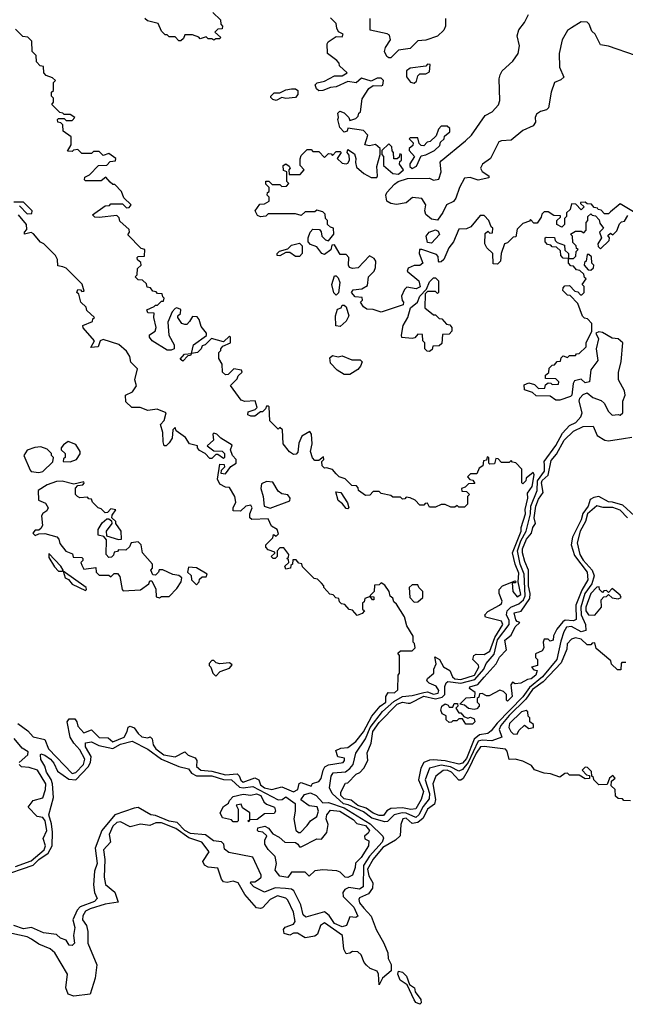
# Model space of a CAD drawing. Extents: x 2737310 to 2869991, y 870230 to 1012730.
# Tile 350 of 479: x 2799176 to 2802292, y 946580 to 951649. Entities that reach past the tile are written whole.
import ezdxf

# ---------------------------------------------------------------- set-up
doc = ezdxf.new("R2010")
doc.units = 0

msp = doc.modelspace()

# ---------------------------------------------------------------- linework, layer by layer
at = {"layer": '0CON02XD'}
for points in [[(2800170, 951685), (2800208.3, 951648.3), (2800210, 951625), (2800220, 951615), (2800218.3, 951601.7), (2800195, 951600), (2800180, 951585), (2800208.3, 951558.3), (2800205, 951550), (2800185, 951550), (2800175, 951542.5), (2800165, 951550), (2800145, 951550), (2800135, 951560), (2800105, 951550), (2800098.3, 951558.3), (2800065, 951570), (2800025, 951570), (2800018.3, 951551.7), (2800005, 951540), (2799995, 951540), (2799975, 951560), (2799945, 951560), (2799935, 951570), (2799925, 951570), (2799905, 951590), (2799888.3, 951628.3), (2799833, 951643), (2799820, 951655)], [(2802345, 951464), (2802205, 951513.3), (2802165, 951520), (2802136.7, 951575), (2802119.3, 951589.3), (2802106.7, 951625), (2802095, 951636.7), (2802065, 951638), (2802015, 951606.2), (2801995, 951593.3), (2801967.1, 951545), (2801951.4, 951475), (2801954.2, 951405), (2801976.4, 951353.6), (2801960.7, 951339.3), (2801927.5, 951325), (2801910.8, 951275), (2801896.7, 951195), (2801886.1, 951183.9), (2801855, 951176.2), (2801835, 951162.5), (2801827.5, 951145), (2801829.3, 951120.7), (2801818.3, 951101.7), (2801765, 951078.8), (2801705, 951028.6), (2801654.3, 951025.7), (2801640.6, 951019.4), (2801598.8, 950935), (2801557.5, 950905), (2801546.7, 950885), (2801555, 950867.5), (2801590, 950845), (2801590, 950835), (2801535, 950823.3), (2801493, 950837), (2801465, 950832.5), (2801438.8, 950785), (2801420.5, 950729.5), (2801407.3, 950712.7), (2801372.5, 950695), (2801353.6, 950656.4), (2801325, 950617.5), (2801295, 950622.5), (2801266.4, 950646.4), (2801260, 950665), (2801266.4, 950696.4), (2801245, 950727.5), (2801197, 950733), (2801163.9, 950706.1), (2801115, 950696.7), (2801085, 950702.5), (2801064.1, 950714.1), (2801060, 950745), (2801065, 950760), (2801105, 950802.5), (2801122.5, 950815), (2801171.7, 950831.7), (2801285, 950832.5), (2801305, 950822.5), (2801333, 950827), (2801343.8, 950865), (2801340, 950915), (2801345, 950922.5), (2801470, 951025), (2801500, 951055), (2801571.2, 951155), (2801606.2, 951175), (2801640.3, 951209.7), (2801646.7, 951233.3), (2801643.8, 951345), (2801648, 951365), (2801658.8, 951385), (2801712.5, 951435), (2801740, 951475), (2801748, 951515), (2801736.2, 951565), (2801744.1, 951595.9), (2801774, 951635), (2801794.5, 951675.5)], [(2800903.6, 950913.6), (2800909.5, 950889.5), (2800946.4, 950856.4), (2800985, 950836.2), (2801013.3, 950836.7), (2801017.5, 950845), (2801013.6, 950893.6), (2801030, 950955), (2801030, 950985), (2801007, 951007), (2800975, 951000), (2800952.5, 951005), (2800966.7, 951055), (2800945, 951078.8), (2800865, 951090), (2800860, 951075), (2800845, 951070), (2800823.6, 951093.6), (2800812.5, 951135), (2800816.7, 951145), (2800813, 951167), (2800822.5, 951177.5), (2800845, 951170), (2800870, 951145), (2800875, 951130), (2800905, 951140), (2800918.3, 951151.7), (2800921.7, 951168.3), (2800930, 951175), (2800938.3, 951241.7), (2800972.5, 951295), (2800995, 951310), (2801035, 951307.5), (2801045, 951312.5), (2801047.5, 951335), (2801035, 951347.5), (2801015, 951347.5), (2800985, 951332.5), (2800935, 951347.5), (2800906.4, 951323.6), (2800865, 951331.2), (2800805, 951302.5), (2800775, 951300), (2800736.4, 951283.6), (2800715, 951283.3), (2800703.6, 951293.6), (2800697, 951313), (2800706.4, 951323.6), (2800745, 951332.5), (2800795, 951360), (2800835, 951360), (2800860, 951375), (2800821.7, 951411.7), (2800820, 951425), (2800808.3, 951438.3), (2800760, 951475), (2800757.5, 951525), (2800762.5, 951535), (2800805, 951562.5), (2800835, 951560), (2800840, 951575), (2800817, 951587), (2800807.5, 951605), (2800805, 951630), (2800775, 951657.5)], [(2801366, 951655), (2801366, 951615), (2801358, 951595), (2801325, 951563.8), (2801265, 951542.5), (2801225, 951540), (2801185, 951500), (2801125, 951492.5), (2801085, 951452.5), (2801075, 951452.5), (2801065, 951460), (2801053.3, 951485), (2801057.5, 951505), (2801083.3, 951545), (2801078.3, 951568.3), (2801066.1, 951576.1), (2800980, 951595), (2800980, 951655)], [(2800805, 949310), (2800785, 949332.5), (2800755, 949342.5), (2800745, 949340), (2800731.7, 949351.7), (2800730, 949375), (2800740, 949385), (2800738.3, 949398.3), (2800715, 949380), (2800695, 949380), (2800683, 949393), (2800672.5, 949425), (2800680, 949465), (2800677.5, 949515), (2800668.3, 949528.3), (2800627.5, 949505), (2800611.7, 949468.3), (2800607.7, 949422.3), (2800597.7, 949412.3), (2800585, 949411.2), (2800564.1, 949424.1), (2800531.2, 949465), (2800527.5, 949537.5), (2800515, 949550), (2800505, 949540), (2800463, 949583), (2800460, 949655), (2800455, 949660), (2800445, 949660), (2800440, 949645), (2800425, 949630), (2800415, 949630), (2800385, 949607.5), (2800365, 949607.5), (2800350, 949615), (2800350.7, 949629.3), (2800388.3, 949641.7), (2800397, 949653), (2800387, 949687), (2800335, 949683.3), (2800315, 949690), (2800260, 949765), (2800295, 949800), (2800300, 949815), (2800320, 949835), (2800317.5, 949845), (2800278.3, 949851.7), (2800248.3, 949821.7), (2800235, 949820), (2800220, 949835), (2800217.5, 949875), (2800200, 949905), (2800200, 949935), (2800210, 949945), (2800210, 949955), (2800221.7, 949968.3), (2800260, 949985), (2800260, 950015), (2800255, 950020), (2800225, 949990), (2800163, 950007), (2800130, 949975), (2800115, 949970), (2800110, 949955), (2800090, 949935), (2800060, 949930), (2800055, 949920), (2800041.7, 949918.3), (2800015, 949890), (2800001.7, 949901.7), (2800023, 949927), (2800060, 949930), (2800070, 949975), (2800137.5, 950022.5), (2800137.5, 950035), (2800109.3, 950069.3), (2800100, 950105), (2800089.3, 950119.3), (2800065, 950120), (2800050, 950095), (2800035, 950080), (2800025, 950080), (2800010, 950085), (2799990, 950115), (2799990, 950125), (2800003.3, 950136.7), (2800005, 950156.7), (2799985, 950166.2), (2799975, 950162.5), (2799960, 950145), (2799938.3, 950091.7), (2799942.5, 950025), (2799970, 949975), (2799970, 949955), (2799955, 949947.5), (2799935, 949947.5), (2799857.5, 949995), (2799843.9, 950013.9), (2799843.8, 950026.2), (2799872.5, 950045), (2799878.8, 950065), (2799866.7, 950115), (2799867.5, 950137.5), (2799835, 950140), (2799830, 950155), (2799868.3, 950171.7), (2799875, 950180), (2799885, 950180), (2799905, 950200), (2799915, 950200), (2799920, 950215), (2799911.7, 950221.7), (2799908.3, 950238.3), (2799885, 950240), (2799878.3, 950248.3), (2799861.7, 950251.7), (2799848.3, 950268.3), (2799831.7, 950271.7), (2799828.3, 950288.3), (2799808.3, 950308.3), (2799785, 950310), (2799770, 950325), (2799780, 950335), (2799781.7, 950368.3), (2799800, 950385), (2799798.3, 950398.3), (2799781.7, 950411.7), (2799780, 950425), (2799785, 950430), (2799818.3, 950431.7), (2799820, 950465), (2799801.7, 950471.7), (2799731.7, 950541.7), (2799740, 950555), (2799738.3, 950568.3), (2799691.7, 950611.7), (2799688.3, 950628.3), (2799675, 950640), (2799585, 950630), (2799563, 950633), (2799550, 950645), (2799615, 950690), (2799637.5, 950692.5), (2799645, 950700), (2799705, 950700), (2799725, 950680), (2799738.3, 950681.7), (2799750, 950695), (2799711.7, 950731.7), (2799700, 950765), (2799665, 950800), (2799655, 950800), (2799641.7, 950811.7), (2799618.3, 950838.3), (2799595, 950820), (2799515, 950820), (2799510, 950825), (2799511.7, 950838.3), (2799535, 950850), (2799581.7, 950898.3), (2799625, 950900), (2799641.7, 950918.3), (2799668.3, 950921.7), (2799670, 950935), (2799635, 950960), (2799605, 950950), (2799585, 950970), (2799555, 950970), (2799545, 950960), (2799495, 950960), (2799475, 950980), (2799453, 950977), (2799445, 950970), (2799421.7, 950971.7), (2799440, 951005), (2799440, 951045), (2799400, 951075), (2799398.3, 951108.3), (2799388.3, 951118.3), (2799371.7, 951121.7), (2799370, 951135), (2799375, 951140), (2799405, 951140), (2799415, 951130), (2799445, 951130), (2799460, 951145), (2799435, 951160), (2799405, 951160), (2799398.3, 951168.3), (2799381.7, 951171.7), (2799341.7, 951211.7), (2799350, 951225), (2799350, 951245), (2799340, 951255), (2799340, 951275), (2799350, 951285), (2799350, 951325), (2799360, 951335), (2799345, 951350), (2799311.7, 951361.7), (2799300, 951375), (2799298.3, 951408.3), (2799281.7, 951411.7), (2799261.7, 951431.7), (2799260, 951465), (2799240, 951485), (2799238.3, 951538.3), (2799218.3, 951558.3), (2799191.7, 951561.7), (2799155, 951600)], [(2801205, 951322.5), (2801217, 951333), (2801225, 951360), (2801235, 951370), (2801265, 951370), (2801285, 951380), (2801288.3, 951418.3), (2801275, 951420), (2801265, 951410), (2801185, 951398.8), (2801166.7, 951385), (2801166.7, 951355), (2801187, 951327), (2801205, 951322.5)], [(2800495, 951233.3), (2800477.5, 951237.5), (2800468.3, 951248.3), (2800467.5, 951255), (2800485, 951272.5), (2800515, 951272.5), (2800545, 951287.5), (2800575, 951292.5), (2800595, 951292.5), (2800607.5, 951285), (2800607, 951263), (2800595, 951247.5), (2800545, 951242.5), (2800525, 951247.5), (2800495, 951233.3)], [(2801195, 950882.5), (2801217.5, 950895), (2801241.7, 950948.3), (2801265, 950952.5), (2801310, 950975), (2801338.3, 951001.7), (2801341.7, 951018.3), (2801360, 951035), (2801361.7, 951048.3), (2801388.3, 951071.7), (2801388.3, 951088.3), (2801375, 951100), (2801345, 951100), (2801330, 951085), (2801318.3, 951051.7), (2801288.3, 951021.7), (2801271.7, 951018.3), (2801255, 951000), (2801241.7, 951001.7), (2801231.7, 951011.7), (2801225, 951040), (2801185, 951040), (2801180, 951035), (2801200, 951015), (2801198.3, 951001.7), (2801180, 950985), (2801180, 950975), (2801207.5, 950945), (2801183.6, 950906.4), (2801182.5, 950892.5), (2801195, 950882.5)], [(2801125, 950853.3), (2801150, 950875), (2801130, 950905), (2801131.7, 950918.3), (2801140, 950925), (2801140, 950955), (2801131.7, 950958.3), (2801128.3, 950941.7), (2801118.3, 950931.7), (2801101.7, 950931.7), (2801100, 950965), (2801093, 950973), (2801090, 950995), (2801075, 951010), (2801040, 950975), (2801040, 950955), (2801047.5, 950945), (2801048.3, 950898.3), (2801095, 950857.5), (2801125, 950853.3)], [(2802335, 950660), (2802265, 950700), (2802215, 950660), (2802205, 950650), (2802185, 950650), (2802168.3, 950668.3), (2802151.7, 950671.7), (2802148.3, 950678.3), (2802131.7, 950681.7), (2802118.3, 950698.3), (2802095, 950700), (2802085, 950710), (2802061.7, 950708.3), (2802061.7, 950701.7), (2802080, 950685), (2802065, 950670), (2802038.3, 950698.3), (2802015, 950700), (2802008.3, 950671.7), (2801990, 950655), (2801990, 950635), (2801980, 950625), (2801980, 950595), (2801965, 950580), (2801940, 950595), (2801940, 950615), (2801958.3, 950631.7), (2801958.3, 950638.3), (2801925, 950640), (2801895, 950660), (2801875, 950660), (2801861.7, 950648.3), (2801858.3, 950631.7), (2801838.3, 950601.7), (2801821.7, 950601.7), (2801805, 950620), (2801798.3, 950611.7), (2801765, 950600), (2801735, 950570), (2801728.3, 950531.7), (2801715, 950530), (2801685, 950500), (2801670, 950495), (2801652.5, 950445), (2801650, 950405), (2801635, 950390), (2801611.7, 950391.7), (2801610, 950445), (2801580, 950475), (2801570, 950495), (2801571.7, 950548.3), (2801585, 950560), (2801595, 950550), (2801608.3, 950551.7), (2801610, 950575), (2801601.7, 950581.7), (2801590, 950615), (2801565, 950640), (2801545, 950640), (2801497, 950583), (2801475, 950572.5), (2801435, 950570), (2801407.5, 950505), (2801383.3, 950475), (2801357.5, 950415), (2801345, 950402.5), (2801335, 950400), (2801330, 950405), (2801329.3, 950429.3), (2801320.7, 950440.7), (2801245, 950466.2), (2801232.5, 950465), (2801231.2, 950445), (2801250, 950395), (2801235, 950382.5), (2801205, 950382.5), (2801175, 950370), (2801170, 950355), (2801228.8, 950305), (2801237, 950273), (2801216.2, 950263.8), (2801168.3, 950271.7), (2801155, 950260), (2801140, 950225), (2801143, 950203), (2801150, 950195), (2801148.3, 950181.7), (2801035, 950143.3), (2800995, 950157.5), (2800961.7, 950158.3), (2800945, 950170), (2800930, 950195), (2800940, 950205), (2800938.3, 950218.3), (2800902.3, 950222.3), (2800882.5, 950245), (2800891.2, 950258.8), (2800937, 950263), (2800965, 950280), (2800970, 950325), (2801000, 950355), (2801007, 950373), (2801007.5, 950405), (2800999.3, 950419.3), (2800975, 950432.5), (2800918.3, 950371.7), (2800888.3, 950368.3), (2800873.6, 950373.6), (2800867.5, 950385), (2800870, 950425), (2800855, 950440), (2800825, 950440), (2800795, 950490), (2800781.7, 950488.3), (2800776.4, 950463.6), (2800745, 950440), (2800730, 950445), (2800705, 950480), (2800671.7, 950491.7), (2800660, 950505), (2800660, 950525), (2800670, 950555), (2800685, 950570), (2800718.3, 950568.3), (2800727, 950557), (2800730, 950535), (2800750, 950515), (2800765, 950510), (2800792.5, 950545), (2800790, 950575), (2800775, 950580), (2800760, 950595), (2800760, 950615), (2800750, 950625), (2800748.3, 950648.3), (2800735, 950660), (2800705, 950667.5), (2800695, 950660), (2800645, 950660), (2800625, 950640), (2800595, 950650), (2800455, 950650), (2800442.5, 950637.5), (2800415, 950633.3), (2800400, 950640), (2800387.5, 950665), (2800411.7, 950698.3), (2800435, 950700), (2800460, 950715), (2800460, 950735), (2800450, 950745), (2800451.7, 950758.3), (2800460, 950765), (2800460, 950785), (2800441.7, 950801.7), (2800441.7, 950818.3), (2800458.3, 950818.3), (2800475, 950800), (2800515, 950800), (2800525, 950790), (2800548.3, 950791.7), (2800560, 950805), (2800550, 950815), (2800550, 950865), (2800533, 950873), (2800531.7, 950898.3), (2800545, 950907.5), (2800562.5, 950895), (2800567.5, 950885), (2800560, 950875), (2800561.7, 950851.7), (2800618.3, 950851.7), (2800640, 950875), (2800618.3, 950898.3), (2800618.3, 950931.7), (2800625, 950950), (2800655, 950980), (2800675, 950980), (2800685, 950970), (2800715, 950970), (2800745, 950940), (2800765, 950960), (2800778.3, 950958.3), (2800785, 950950), (2800805, 950970), (2800825, 950970), (2800830, 950965), (2800810, 950935), (2800835, 950910), (2800855, 950907.5), (2800865, 950910), (2800872.5, 950925), (2800871.7, 950951.7), (2800860, 950965), (2800865, 950980), (2800898.3, 950958.3), (2800906.2, 950935), (2800903.6, 950913.6)], [(2799175, 950690), (2799215, 950650), (2799238.3, 950651.7), (2799240, 950665), (2799195, 950710), (2799145, 950710)], [(2799166.7, 948025), (2799217.7, 947987.7), (2799245, 947957.5), (2799305, 947943.3), (2799324.4, 947894.4), (2799445, 947768), (2799465, 947774), (2799503.8, 947815), (2799511.7, 947841.7), (2799485, 947890), (2799453.8, 947925), (2799436.2, 947955), (2799420, 948035), (2799430.7, 948049.3), (2799459.3, 948049.3), (2799470, 948035), (2799475, 948012.5), (2799505, 947976.7), (2799545, 947992.5), (2799584.1, 947954.1), (2799631.7, 947951.7), (2799655, 947931.2), (2799713.3, 947955), (2799728.8, 947985), (2799733.8, 948006.2), (2799745, 948012.5), (2799765, 948003.3), (2799785, 947973.3), (2799805, 947956.7), (2799835, 947952.5), (2799847, 947957), (2799857, 947947), (2799863.3, 947915), (2799876.2, 947895), (2799917.5, 947865), (2799975, 947853.8), (2800025, 947880), (2800042.3, 947862.3), (2800079.5, 947849.5), (2800087.5, 947835), (2800086.2, 947805), (2800107.5, 947785), (2800165, 947780.6), (2800235, 947760.6), (2800295, 947766.2), (2800305, 947756.7), (2800313.4, 947733.4), (2800325, 947724.2), (2800386.1, 947746.1), (2800405.8, 947735.8), (2800415, 947710), (2800435, 947694.4), (2800473.9, 947686.1), (2800525, 947700), (2800585, 947673.8), (2800606.7, 947685), (2800614.1, 947715.9), (2800625, 947722.5), (2800675, 947702.5), (2800682.5, 947717.5), (2800715, 947726.7), (2800727.7, 947742.3), (2800736.7, 947785), (2800746.7, 947803.3), (2800765, 947813.3), (2800840, 947825), (2800847.5, 947835), (2800847, 947847), (2800813.3, 947853.3), (2800803, 947887), (2800828.3, 947898.3), (2800865, 947902.5), (2800905, 947932.5), (2800945, 947983.3), (2800987.5, 948062.5), (2801030, 948115), (2801060, 948135), (2801060, 948165), (2801072.5, 948185), (2801105, 948183.3), (2801121.7, 948198.3), (2801122.5, 948275), (2801130, 948285), (2801130, 948375), (2801121.7, 948388.3), (2801135, 948400), (2801195, 948400), (2801210, 948415), (2801207, 948437), (2801200, 948445), (2801200, 948475), (2801168.3, 948528.3), (2801156.2, 948575), (2801115, 948640), (2801101.7, 948651.7), (2801095, 948670), (2801081.7, 948681.7), (2801076.7, 948705), (2801055, 948737.5), (2801035, 948750), (2801025, 948740), (2801001.7, 948738.3), (2801000, 948705), (2800980, 948685), (2800980, 948680), (2800998.3, 948678.3), (2800998.3, 948661.7), (2800991.7, 948661.7), (2800980, 948680), (2800951.7, 948668.3), (2800948.3, 948651.7), (2800940, 948645), (2800940, 948615), (2800950, 948605), (2800938.3, 948591.7), (2800911.7, 948581.7), (2800888.3, 948608.3), (2800871.7, 948611.7), (2800848.3, 948638.3), (2800831.7, 948641.7), (2800821.7, 948651.7), (2800818.3, 948668.3), (2800801.7, 948671.7), (2800788.3, 948688.3), (2800771.7, 948691.7), (2800740, 948725), (2800740, 948735), (2800728.3, 948748.3), (2800708.3, 948768.3), (2800691.7, 948771.7), (2800631.7, 948831.7), (2800628.3, 948848.3), (2800611.7, 948851.7), (2800598.3, 948868.3), (2800581.7, 948868.3), (2800580, 948845), (2800571.7, 948838.3), (2800570, 948825), (2800545, 948820), (2800540, 948835), (2800560, 948855), (2800558.3, 948868.3), (2800550, 948875), (2800558.3, 948881.7), (2800560, 948895), (2800535, 948930), (2800515, 948930), (2800500, 948915), (2800500, 948885), (2800490, 948875), (2800480, 948875), (2800470, 948885), (2800488.3, 948901.7), (2800488.3, 948908.3), (2800455, 948920), (2800443, 948933), (2800442.5, 948945), (2800478.3, 948981.7), (2800481.7, 948998.3), (2800495, 948990), (2800508.3, 949001.7), (2800500, 949025), (2800471.7, 949041.7), (2800455, 949080), (2800370, 949075), (2800360, 949085), (2800360, 949105), (2800372.5, 949135), (2800365, 949150), (2800340, 949145), (2800311.7, 949118.3), (2800275, 949120), (2800273.6, 949136.4), (2800287.5, 949165), (2800282.5, 949195), (2800255, 949240), (2800235, 949242.5), (2800205, 949257.5), (2800193, 949283), (2800205, 949360), (2800228.3, 949358.3), (2800230, 949345), (2800211.7, 949328.3), (2800210, 949315), (2800235, 949310), (2800261.7, 949348.3), (2800290, 949365), (2800290, 949385), (2800270, 949405), (2800260, 949435), (2800268.3, 949458.3), (2800210, 949495), (2800190, 949515), (2800175, 949520), (2800170, 949515), (2800172.5, 949485), (2800140, 949455), (2800175, 949430), (2800217, 949427), (2800230, 949415), (2800230, 949395), (2800225, 949390), (2800195, 949410), (2800185, 949410), (2800165, 949390), (2800155, 949390), (2800130, 949415), (2800101.7, 949431.7), (2800090, 949445), (2800090, 949455), (2800050, 949465), (2800028.3, 949498.3), (2799981.7, 949531.7), (2799975, 949550), (2799963, 949537), (2799960, 949495), (2799945, 949470), (2799930, 949455), (2799920, 949455), (2799913.3, 949475), (2799913, 949523), (2799900, 949565), (2799920, 949585), (2799930, 949625), (2799883, 949643), (2799835, 949637.5), (2799795, 949652.5), (2799753, 949653), (2799721.7, 949681.7), (2799720, 949715), (2799756.4, 949733.6), (2799776.4, 949763.6), (2799767.5, 949795), (2799781.7, 949851.7), (2799747.5, 949885), (2799742.5, 949915), (2799725, 949942.5), (2799685.9, 949975.9), (2799605, 950002.5), (2799590, 949995), (2799580, 949965), (2799541.7, 949961.7), (2799560, 949995), (2799501.7, 950061.7), (2799500, 950075), (2799550, 950095), (2799551.7, 950108.3), (2799560, 950115), (2799521.7, 950151.7), (2799518.3, 950168.3), (2799490, 950195), (2799480, 950235), (2799470, 950245), (2799475, 950260), (2799488.3, 950258.3), (2799495, 950250), (2799508.3, 950251.7), (2799497, 950287), (2799415, 950370), (2799397, 950377), (2799371.7, 950381.7), (2799370, 950415), (2799360, 950435), (2799300, 950495), (2799283.6, 950503.6), (2799246.4, 950546.4), (2799235, 950552.5), (2799200, 950545), (2799200, 950555), (2799211.7, 950568.3), (2799210, 950595), (2799170, 950645)], [(2802303.8, 949085), (2802265, 949123.8), (2802228.3, 949138.3), (2802178.3, 949138.3), (2802145, 949146.7), (2802096.9, 949105), (2802087.5, 949065), (2802059.4, 949015), (2802044.3, 948955), (2802057.5, 948895), (2802075, 948866.2), (2802120.8, 948815), (2802131.9, 948785), (2802120.6, 948745), (2802084.4, 948695), (2802063.1, 948625), (2802064.4, 948585), (2802088, 948535), (2802088.8, 948505), (2802065, 948497.5), (2802015, 948525.7), (2801988.8, 948521.2), (2801975, 948497.5), (2801960.5, 948449.5), (2801940, 948355), (2801865.7, 948265), (2801798.5, 948211.5), (2801765, 948162.9), (2801632.1, 948027.9), (2801602.3, 947987.7), (2801585, 947973.8), (2801542.1, 947967.9), (2801514.5, 947945.5), (2801475.5, 947845), (2801455, 947820.8), (2801435, 947816), (2801365, 947832.9), (2801305, 947839.2), (2801285, 947837.5), (2801255.6, 947824.4), (2801240, 947795), (2801228, 947735), (2801253.8, 947675), (2801242, 947635), (2801215, 947586.2), (2801187.7, 947582.3), (2801145, 947592), (2801085, 947588), (2801064.1, 947575.9), (2801048.3, 947551.7), (2801025, 947552.5), (2800995, 947564), (2800959.1, 947589.1), (2800915, 947603.1), (2800880.8, 947630.8), (2800845, 947637.5), (2800828, 947655), (2800827.7, 947672.3), (2800851.7, 947718.3), (2800865, 947720), (2800907.5, 947765), (2800926.1, 947773.9), (2800946.7, 947795), (2800966.7, 947835), (2800963.3, 947875), (2800983.8, 947925), (2800993.1, 947985), (2801025, 948031.2), (2801118.8, 948125), (2801145, 948135.7), (2801175, 948130), (2801185, 948130), (2801255, 948165.5), (2801315, 948152.2), (2801349.3, 948160.7), (2801364.2, 948175), (2801364, 948216), (2801370, 948235), (2801378.3, 948241.7), (2801445, 948233.5), (2801517.3, 948252.7), (2801564.3, 948305), (2801576, 948335), (2801617.8, 948382.2), (2801635, 948456), (2801694.2, 948535), (2801694.3, 948555), (2801681.2, 948585), (2801683.8, 948605), (2801703.3, 948625), (2801745, 948640.8), (2801768, 948662), (2801777.6, 948682.4), (2801772.2, 948795), (2801751.1, 948845), (2801736.7, 948915), (2801754.7, 948965.3), (2801782.5, 949015), (2801803.5, 949105), (2801806.7, 949145), (2801838.6, 949225), (2801840.5, 949275), (2801875.6, 949325), (2801875.6, 949355.6), (2801874.2, 949375), (2801935, 949456), (2801969.7, 949520.3), (2802005, 949560), (2802037.5, 949575), (2802062.5, 949605), (2802070, 949625), (2802054, 949685), (2802058.8, 949701.2), (2802075, 949720), (2802095, 949727.5), (2802124.4, 949704.4), (2802168.6, 949688.6), (2802183.3, 949675), (2802205, 949632.5), (2802225, 949612.5), (2802255, 949616.7), (2802265, 949612.5), (2802280, 949625), (2802280, 949685), (2802291.2, 949715), (2802287.7, 949737.7), (2802257.5, 949795), (2802257, 949833), (2802270.7, 949889.3), (2802280, 949985), (2802256.1, 950006.1), (2802225, 950010), (2802175, 950038.8), (2802155, 950042.5), (2802140, 950035), (2802153.3, 950005), (2802142.5, 949955), (2802150, 949895), (2802114.1, 949845.9), (2802107.5, 949785), (2802085, 949780), (2802065, 949797.5), (2802030.7, 949789.3), (2802023.6, 949776.4), (2802016.2, 949715), (2802010.5, 949709.5), (2801955, 949690), (2801935, 949690), (2801905, 949710), (2801833, 949713), (2801815, 949730), (2801773.6, 949743.6), (2801771.7, 949768.3), (2801795, 949780), (2801825, 949770), (2801845, 949750), (2801878.3, 949751.7), (2801881.7, 949768.3), (2801895, 949780), (2801908.3, 949778.3), (2801915, 949770), (2801948.3, 949771.7), (2801950, 949785), (2801935, 949800), (2801881.7, 949801.7), (2801881.7, 949818.3), (2801898.3, 949831.7), (2801900, 949855), (2801915, 949870), (2801928.3, 949871.7), (2801941.7, 949888.3), (2801958.3, 949891.7), (2801961.7, 949908.3), (2801971.7, 949918.3), (2801995, 949910), (2802005, 949920), (2802035, 949920), (2802041.7, 949928.3), (2802055, 949930), (2802090, 949965), (2802090, 949985), (2802120, 950045), (2802120, 950085), (2802098.3, 950108.3), (2802081.7, 950111.7), (2802071.7, 950121.7), (2802048.3, 950188.3), (2802008.3, 950228.3), (2801995, 950230), (2801970, 950255), (2801971.7, 950268.3), (2801981.7, 950278.3), (2802005, 950280), (2802031.7, 950251.7), (2802048.3, 950248.3), (2802061.7, 950231.7), (2802068.3, 950231.7), (2802080, 950245), (2802080, 950275), (2802070, 950285), (2802090, 950315), (2802081.7, 950321.7), (2802078.3, 950338.3), (2802058.3, 950358.3), (2802041.7, 950361.7), (2802025, 950380), (2802011.7, 950381.7), (2802000, 950395), (2802000, 950420), (2801971.7, 950421.7), (2801960, 950435), (2801958.3, 950458.3), (2801938.3, 950478.3), (2801915, 950480), (2801908.3, 950488.3), (2801891.7, 950491.7), (2801880, 950505), (2801880, 950525), (2801885, 950530), (2801928.3, 950528.3), (2801931.7, 950511.7), (2801941.7, 950501.7), (2801978.3, 950488.3), (2801981.7, 950461.7), (2802000, 950445), (2802000, 950420), (2802025, 950420), (2802038.3, 950431.7), (2802040, 950455), (2802050, 950465), (2802041.7, 950471.7), (2802040, 950485), (2802021.7, 950501.7), (2802020, 950535), (2802010, 950545), (2802035, 950560), (2802065, 950560), (2802078.3, 950551.7), (2802090, 950565), (2802090, 950605), (2802100, 950615), (2802100, 950635), (2802115, 950650), (2802121.7, 950641.7), (2802138.3, 950638.3), (2802158.3, 950618.3), (2802161.7, 950601.7), (2802180, 950575), (2802160, 950555), (2802170, 950525), (2802150, 950495), (2802151.7, 950481.7), (2802165, 950470), (2802208.3, 950511.7), (2802210, 950525), (2802201.7, 950538.3), (2802215, 950550), (2802228.3, 950541.7), (2802248.3, 950561.7), (2802261.7, 950598.3), (2802271.7, 950608.3), (2802288.3, 950611.7), (2802305, 950640)], [(2801295, 950497.5), (2801275, 950502.5), (2801266.7, 950535), (2801282.5, 950555), (2801315, 950567.5), (2801329.3, 950559.3), (2801336.4, 950543.6), (2801295, 950497.5)], [(2800615, 950430), (2800595, 950430), (2800565, 950450), (2800545, 950450), (2800515, 950432.5), (2800500, 950435), (2800500, 950445), (2800513, 950457), (2800555, 950470), (2800575, 950487.5), (2800615, 950497.5), (2800630, 950485), (2800630, 950445), (2800615, 950430)], [(2802115, 950360), (2802128.3, 950371.7), (2802130, 950385), (2802120, 950395), (2802118.3, 950428.3), (2802105, 950440), (2802095, 950440), (2802090, 950405), (2802081.7, 950398.3), (2802080, 950385), (2802101.7, 950361.7), (2802115, 950360)], [(2800805, 950230), (2800793, 950243), (2800782.5, 950285), (2800795, 950330), (2800805, 950330), (2800815, 950320), (2800822.5, 950295), (2800817, 950243), (2800805, 950230)], [(2801285, 949940), (2801271.7, 949941.7), (2801260, 949955), (2801260, 949985), (2801250, 949995), (2801248.3, 950028.3), (2801225, 950030), (2801208.3, 950011.7), (2801195, 950007.5), (2801142.5, 950012.5), (2801140, 950025), (2801148.8, 950075), (2801173.3, 950115), (2801187.5, 950165), (2801222.5, 950195), (2801233.9, 950226.1), (2801268.3, 950261.7), (2801285, 950300), (2801305, 950320), (2801315, 950320), (2801330, 950305), (2801330, 950245), (2801325, 950240), (2801315, 950250), (2801275, 950250), (2801261.7, 950238.3), (2801260, 950165), (2801305, 950130), (2801315, 950130), (2801335, 950110), (2801348.3, 950108.3), (2801371.7, 950081.7), (2801388.3, 950078.3), (2801400, 950065), (2801400, 950045), (2801385, 950030), (2801351.7, 950028.3), (2801348.3, 949981.7), (2801335, 949970), (2801301.7, 949968.3), (2801298.3, 949951.7), (2801285, 949940)], [(2800825, 950070), (2800803, 950073), (2800800, 950125), (2800811.7, 950158.3), (2800830, 950165), (2800835, 950180), (2800845, 950180), (2800855, 950170), (2800870, 950125), (2800855, 950097.5), (2800825, 950070)], [(2800875, 949822.5), (2800845, 949822.5), (2800810, 949845), (2800775, 949880), (2800771.7, 949908.3), (2800785, 949920), (2800815, 949912.5), (2800835, 949917.5), (2800885, 949897.5), (2800928.3, 949898.3), (2800937.5, 949887.5), (2800930, 949865), (2800915, 949847.5), (2800875, 949822.5)], [(2801566.4, 948263.6), (2801627.5, 948332.5), (2801645, 948367.5), (2801680, 948405), (2801672.5, 948455), (2801705, 948480), (2801725, 948522.5), (2801750, 948545), (2801735, 948550), (2801729.3, 948559.3), (2801720, 948595), (2801756.4, 948603.6), (2801800.5, 948669.5), (2801802.5, 948695), (2801793.5, 948735), (2801794.2, 948814.2), (2801775, 948860), (2801762.5, 948905), (2801762.9, 948925), (2801784.3, 948975), (2801808.8, 949005), (2801816.7, 949035), (2801830, 949055), (2801822.9, 949085), (2801831.4, 949145), (2801845, 949180), (2801870, 949215), (2801860.8, 949265), (2801865, 949276), (2801895.9, 949304.1), (2801910.3, 949379.7), (2801937.3, 949412.7), (2801978, 949485), (2802025, 949530), (2802075, 949554), (2802127, 949557), (2802147.7, 949507.7), (2802186.4, 949483.6), (2802205, 949480), (2802283.6, 949493.6), (2802325, 949498.8)], [(2799275, 949317.5), (2799295, 949322.5), (2799347, 949373), (2799350, 949395), (2799340, 949405), (2799340, 949415), (2799317, 949437), (2799285, 949450), (2799253, 949447), (2799215, 949432.5), (2799197.5, 949405), (2799229.3, 949329.3), (2799235, 949323.3), (2799275, 949317.5)], [(2799435, 949373.3), (2799467.5, 949385), (2799487, 949413), (2799487.5, 949425), (2799465, 949462.5), (2799425, 949477.5), (2799400.7, 949459.3), (2799390, 949445), (2799390, 949435), (2799410, 949415), (2799410, 949395), (2799401.7, 949388.3), (2799400, 949375), (2799435, 949373.3)], [(2802295, 948340), (2802275, 948340), (2802270, 948335), (2802268.3, 948301.7), (2802251.7, 948301.7), (2802221.7, 948331.7), (2802218.3, 948348.3), (2802141.7, 948411.7), (2802135, 948440), (2802121.7, 948438.3), (2802115, 948430), (2802095, 948430), (2802065, 948460), (2802035, 948466.7), (2802015, 948460), (2801993.3, 948435), (2801991.7, 948408.3), (2801961.4, 948338.6), (2801869.8, 948240.2), (2801815, 948200.8), (2801779.5, 948150.5), (2801695, 948067.1), (2801651.4, 948015), (2801642.9, 947995), (2801657.5, 947955), (2801605, 947935.8), (2801555, 947940.6), (2801535, 947934), (2801482.7, 947825), (2801455, 947789.2), (2801435, 947780), (2801392.2, 947802.2), (2801345, 947810.6), (2801284.1, 947795.9), (2801262.5, 947735), (2801284.3, 947665), (2801282.5, 947637.5), (2801251.4, 947598.6), (2801230, 947555), (2801215, 947542.5), (2801165, 947563.5), (2801144.5, 947565.5), (2801102.5, 947555), (2801068.6, 947521.4), (2801055, 947520), (2800988.3, 947538.3), (2800945, 947570.6), (2800866.4, 947606.4), (2800841.4, 947611.4), (2800783.8, 947665), (2800770, 947695), (2800778.8, 947755), (2800789.2, 947770.8), (2800852.7, 947777.3), (2800875, 947793.3), (2800891.2, 947815), (2800905, 947872.5), (2800955, 947946.2), (2800980, 948005), (2801043, 948087), (2801100.4, 948139.6), (2801145, 948164.3), (2801195, 948169.2), (2801255, 948185.8), (2801275, 948188), (2801305, 948176.2), (2801328.3, 948181.7), (2801333.3, 948195), (2801318.3, 948218.3), (2801283, 948233), (2801270, 948245), (2801273.6, 948256.4), (2801307.5, 948285), (2801307.5, 948305), (2801318, 948332), (2801311.7, 948368.3), (2801335.5, 948355.5), (2801357.3, 948317.3), (2801388.6, 948298.6), (2801402.5, 948265), (2801414.7, 948254.7), (2801445, 948252.5), (2801516.9, 948275), (2801538, 948315), (2801535.8, 948325.8), (2801507.5, 948355), (2801512.5, 948375), (2801525, 948382.5), (2801565, 948380), (2801595, 948397.5), (2801621.2, 948468.8), (2801661.2, 948535), (2801655, 948552.5), (2801573, 948573), (2801570, 948585), (2801585, 948602.5), (2801645, 948634), (2801655, 948642.5), (2801658, 948655), (2801642.5, 948695), (2801642.5, 948715), (2801660, 948735), (2801725, 948760), (2801730, 948755), (2801725, 948750), (2801710, 948750), (2801712.5, 948705), (2801735, 948677.5), (2801755, 948690), (2801740, 948755), (2801745, 948800), (2801725.8, 948845), (2801712, 948905), (2801756, 949015), (2801756.7, 949035), (2801778, 949105), (2801776.4, 949126.4), (2801790, 949185), (2801788.3, 949211.7), (2801813.3, 949245), (2801822.5, 949305), (2801818.3, 949318.3), (2801781.7, 949288.3), (2801780, 949275), (2801765, 949260), (2801760, 949265), (2801760, 949335), (2801728.3, 949368.3), (2801711.7, 949371.7), (2801705, 949380), (2801695, 949370), (2801655, 949370), (2801638.3, 949388.3), (2801625, 949390), (2801618.3, 949361.7), (2801595, 949360), (2801590, 949365), (2801590, 949395), (2801581.7, 949398.3), (2801578.3, 949381.7), (2801561.7, 949378.3), (2801558.3, 949351.7), (2801540, 949340), (2801528.3, 949311.7), (2801495, 949310), (2801480, 949295), (2801491.7, 949281.7), (2801508.3, 949278.3), (2801518.3, 949261.7), (2801485, 949260), (2801468.3, 949241.7), (2801450, 949235), (2801451.7, 949221.7), (2801475, 949220), (2801490, 949205), (2801480, 949195), (2801480, 949155), (2801465, 949140), (2801435, 949140), (2801427.5, 949147.5), (2801415, 949140), (2801395, 949140), (2801365, 949152.5), (2801345, 949152.5), (2801315, 949140), (2801285, 949140), (2801275, 949160), (2801261.7, 949158.3), (2801255, 949150), (2801235, 949150), (2801210, 949175), (2801185, 949187.5), (2801165, 949190), (2801158.3, 949181.7), (2801145, 949180), (2801135, 949190), (2801095, 949190), (2801085, 949200), (2801035, 949210), (2801025, 949220), (2800995, 949220), (2800978.3, 949201.7), (2800955, 949200), (2800920, 949225), (2800918.3, 949238.3), (2800908.3, 949248.3), (2800885, 949250), (2800850, 949285), (2800820, 949295), (2800805, 949310)], [(2799895, 948672.5), (2799905, 948680), (2799945, 948680), (2799985, 948720), (2800007.5, 948755), (2800010, 948775), (2799995, 948787.5), (2799963, 948793), (2799913, 948817), (2799893, 948817), (2799890, 948805), (2799875, 948790), (2799861.7, 948791.7), (2799850, 948815), (2799860, 948825), (2799860, 948845), (2799807.5, 948905), (2799800, 948945), (2799785, 948960), (2799750, 948955), (2799740, 948935), (2799721.7, 948918.3), (2799685, 948920), (2799678.3, 948911.7), (2799661.7, 948908.3), (2799658.3, 948891.7), (2799648.3, 948881.7), (2799635, 948880), (2799620, 948895), (2799621.7, 948971.7), (2799608.3, 948988.3), (2799580, 948995), (2799580, 949025), (2799600.7, 949059.3), (2799625, 949080), (2799635, 949080), (2799648.3, 949068.3), (2799650, 949055), (2799620, 949015), (2799621.7, 948991.7), (2799685, 948972.5), (2799700, 948975), (2799697.5, 949015), (2799670, 949055), (2799670, 949065), (2799650, 949085), (2799651.7, 949098.3), (2799670, 949125), (2799645, 949130), (2799628.3, 949111.7), (2799615, 949110), (2799595, 949130), (2799580, 949135), (2799550, 949165), (2799545, 949180), (2799531.7, 949181.7), (2799525, 949190), (2799485, 949187.5), (2799473.6, 949193.6), (2799462.5, 949205), (2799462.5, 949237.5), (2799475, 949250), (2799500, 949255), (2799507, 949263), (2799505, 949270), (2799455, 949257.5), (2799395, 949273.8), (2799365, 949271.2), (2799316.4, 949253.6), (2799270, 949225), (2799272.5, 949175), (2799309.3, 949159.3), (2799322.5, 949135), (2799315, 949120), (2799295, 949107.5), (2799287.5, 949095), (2799292.5, 949045), (2799285, 949030), (2799275, 949020), (2799255, 949020), (2799243.3, 949005), (2799255, 948993.3), (2799275, 949002.5), (2799305, 949003.3), (2799366.2, 948986.2), (2799377.5, 948975), (2799383, 948953), (2799413.6, 948913.6), (2799448.3, 948898.3), (2799451.7, 948881.7), (2799495, 948880), (2799500, 948875), (2799500, 948865), (2799490, 948855), (2799495, 948840), (2799505, 948820), (2799568.3, 948828.3), (2799570, 948805), (2799585, 948790), (2799635, 948790), (2799645, 948780), (2799661.7, 948798.3), (2799678.3, 948798.3), (2799691.7, 948781.7), (2799702.5, 948715), (2799708.3, 948708.3), (2799797, 948713), (2799840, 948745), (2799845, 948760), (2799855, 948760), (2799877, 948717), (2799878.3, 948678.3), (2799895, 948672.5)], [(2800465, 949133.3), (2800565, 949172.5), (2800566.7, 949185), (2800555, 949202.5), (2800525, 949208), (2800505, 949220.8), (2800477.5, 949267.5), (2800445, 949271.2), (2800420, 949260), (2800416.2, 949235), (2800428.8, 949195), (2800433.3, 949145), (2800465, 949133.3)], [(2800865, 949130), (2800855, 949132.5), (2800836.7, 949156.7), (2800813.9, 949173.9), (2800801.7, 949218.3), (2800827.5, 949215), (2800861.7, 949161.7), (2800870, 949135), (2800865, 949130)], [(2802338.8, 949095), (2802279.7, 949149.7), (2802225.8, 949164.2), (2802205, 949166.2), (2802155, 949193.8), (2802130.5, 949189.5), (2802111.7, 949178.3), (2802101.2, 949145), (2802073.3, 949106.7), (2802065, 949073.3), (2802020.8, 948985), (2802013.8, 948945), (2802030.3, 948890.3), (2802095.8, 948805), (2802100, 948765), (2802067.6, 948712.4), (2802038, 948635), (2802038.8, 948561.2), (2802025.9, 948554.1), (2801983.3, 948556.7), (2801970.5, 948549.5), (2801939.3, 948510.7), (2801923, 948477), (2801920, 948455), (2801905, 948450), (2801895, 948460), (2801875, 948460), (2801870, 948445), (2801872.5, 948415), (2801865, 948400), (2801830, 948385), (2801830, 948365), (2801840, 948355), (2801840, 948325), (2801810, 948315), (2801821.7, 948301.7), (2801838.3, 948298.3), (2801832.5, 948275), (2801807.5, 948255), (2801788.3, 948251.7), (2801755, 948232.5), (2801725, 948230), (2801711.7, 948238.3), (2801702.5, 948225), (2801710, 948165), (2801685, 948140), (2801680, 948145), (2801680, 948175), (2801665, 948190), (2801647, 948197), (2801591.7, 948168.3), (2801578.3, 948168.3), (2801555, 948180), (2801541.7, 948178.3), (2801538.3, 948161.7), (2801530, 948155), (2801530, 948135), (2801540, 948125), (2801540, 948115), (2801528.3, 948101.7), (2801515, 948097.5), (2801485, 948102.5), (2801465, 948120), (2801440, 948125), (2801473, 948157), (2801518.3, 948161.7), (2801520, 948185), (2801490, 948205), (2801492.5, 948215), (2801533.8, 948226.2), (2801566.4, 948263.6)], [(2799395, 948810), (2799400, 948815), (2799387.5, 948835), (2799325, 948900), (2799325, 948880), (2799355, 948832.5), (2799375, 948810), (2799395, 948810)], [(2800085, 948740), (2800100, 948755), (2800101.7, 948768.3), (2800115, 948780), (2800135, 948780), (2800140, 948795), (2800085, 948827.5), (2800045, 948830), (2800040, 948805), (2800058.3, 948788.3), (2800060, 948765), (2800085, 948740)], [(2799515, 948710), (2799520, 948715), (2799517.5, 948725), (2799400, 948810), (2799410, 948775), (2799426.4, 948766.4), (2799445, 948742.5), (2799515, 948710)], [(2801205, 948650), (2801225, 948652.5), (2801250, 948675), (2801250, 948705), (2801230, 948725), (2801225, 948740), (2801195, 948740), (2801180, 948725), (2801182.5, 948675), (2801205, 948650)], [(2802135, 948582.5), (2802170, 948625), (2802168.3, 948661.7), (2802181.7, 948678.3), (2802195, 948680), (2802205, 948690), (2802225, 948672.5), (2802255, 948667.5), (2802270, 948675), (2802266.4, 948686.4), (2802225, 948720), (2802205, 948700), (2802195, 948710), (2802181.7, 948708.3), (2802175, 948700), (2802160, 948715), (2802158.3, 948728.3), (2802145, 948727.5), (2802114, 948695), (2802088.8, 948625), (2802088.8, 948605), (2802102.5, 948585), (2802135, 948582.5)], [(2800185, 948270), (2800207.5, 948292.5), (2800255, 948310), (2800268.3, 948328.3), (2800255, 948337.5), (2800205, 948332.5), (2800187.5, 948337.5), (2800175, 948350), (2800165, 948350), (2800150, 948335), (2800150, 948325), (2800160, 948315), (2800170, 948285), (2800185, 948270)], [(2801471.7, 948021.7), (2801455, 948050), (2801435, 948050), (2801425, 948040), (2801405, 948040), (2801398.3, 948031.7), (2801385, 948030), (2801370, 948045), (2801370, 948065), (2801350, 948075), (2801342.5, 948095), (2801347.5, 948115), (2801365, 948126.7), (2801380, 948120), (2801385, 948110), (2801405, 948110), (2801411.7, 948128.3), (2801428.3, 948128.3), (2801430, 948115), (2801420, 948105), (2801435, 948080), (2801445, 948080), (2801461.7, 948061.7), (2801482.5, 948052.5), (2801495, 948057.5), (2801515, 948050), (2801517.5, 948035), (2801505, 948022.5), (2801471.7, 948021.7)], [(2801735, 947970), (2801745, 947990), (2801773, 948017), (2801795, 948000), (2801820, 948005), (2801820, 948020), (2801800, 948035), (2801800, 948055), (2801793, 948063), (2801790, 948085), (2801781.7, 948091.7), (2801757.5, 948085), (2801696.7, 948025), (2801692.5, 948005), (2801702.5, 947985), (2801715, 947972.5), (2801735, 947970)], [(2799075, 947238), (2799245, 947295.7), (2799275, 947325.7), (2799321.8, 947358.2), (2799342.5, 947395), (2799344.1, 947465.9), (2799339.4, 947509.4), (2799325.8, 947555), (2799349.2, 947645), (2799344, 947715), (2799337.5, 947737.5), (2799314.2, 947774.2), (2799305.9, 947805.9), (2799285, 947840), (2799282.5, 947865), (2799285, 947870), (2799305, 947862.5), (2799335, 947841.2), (2799351.2, 947821.2), (2799370.7, 947780.7), (2799428.8, 947738.8), (2799464.2, 947735.8), (2799528.3, 947801.7), (2799540.6, 947825), (2799544.2, 947855), (2799514, 947905), (2799515, 947926.7), (2799545, 947932), (2799582.9, 947912.9), (2799655, 947897.1), (2799695, 947918.6), (2799755, 947933.8), (2799835, 947894), (2799905, 947841.4), (2799995, 947804), (2800045, 947792.5), (2800060.3, 947770.3), (2800085, 947756), (2800165, 947755.6), (2800225, 947738.1), (2800265.6, 947735.6), (2800307, 947697), (2800325, 947694.3), (2800375, 947702), (2800505, 947632), (2800525.9, 947634.1), (2800545, 947647.5), (2800593.3, 947613.3), (2800594, 947575), (2800586.2, 947535), (2800596.4, 947476.4), (2800610, 947465), (2800620, 947465), (2800655, 947500), (2800672.5, 947525), (2800705, 947547.5), (2800713.3, 947575), (2800707, 947597), (2800665, 947601.2), (2800622.5, 947632.5), (2800640.5, 947659.5), (2800672.1, 947667.9), (2800702, 947655), (2800735, 947617.5), (2800765, 947619.2), (2800845, 947592), (2800978.5, 947508.5), (2801044, 947445), (2801047.1, 947435), (2801040.8, 947415), (2800975, 947342), (2800944.3, 947295), (2800943.3, 947185), (2800925, 947172), (2800868.8, 947181.2), (2800848.8, 947171.2), (2800838.8, 947155), (2800840, 947135), (2800895, 947080), (2800916.4, 947033.6), (2800905, 947027.5), (2800875, 947030), (2800857.5, 946985), (2800835, 946978.8), (2800795, 946996.2), (2800767.9, 947037.9), (2800745, 947056.2), (2800648.3, 947028.3), (2800635, 947040), (2800621.7, 947091.7), (2800586.7, 947165), (2800575, 947173.3), (2800543.6, 947176.4), (2800490, 947180), (2800435, 947157.5), (2800380, 947185), (2800363, 947203), (2800365, 947210), (2800385, 947210), (2800405, 947222.5), (2800417.5, 947235), (2800417.5, 947245), (2800375, 947337.5), (2800252.3, 947362.3), (2800229.3, 947379.3), (2800226.7, 947405), (2800215, 947416.7), (2800172.3, 947422.3), (2800132.3, 947452.3), (2800055, 947458.6), (2800026, 947475), (2799985.6, 947515.6), (2799945, 947523.1), (2799875, 947552), (2799850, 947555), (2799785, 947592.5), (2799765, 947590), (2799665, 947556.2), (2799598, 947475), (2799564.1, 947384.1), (2799574.2, 947305), (2799561.2, 947265), (2799556.2, 947195), (2799561.2, 947155), (2799573.8, 947125), (2799560.3, 947109.7), (2799487.5, 947082.5), (2799471.2, 947065), (2799450, 947015), (2799460, 946975), (2799452.5, 946935), (2799457.5, 946895), (2799445, 946882.5), (2799430, 946885), (2799415, 946910), (2799385, 946920), (2799365, 946940), (2799298.3, 946948.3), (2799236.1, 946976.1), (2799195, 946968), (2799145, 946986)], [(2802318.3, 947628.3), (2802285, 947630), (2802278.3, 947638.3), (2802255, 947640), (2802241.7, 947651.7), (2802240, 947685), (2802220, 947705), (2802221.7, 947728.3), (2802240, 947745), (2802228.3, 947758.3), (2802210, 947745), (2802198.3, 947711.7), (2802155, 947710), (2802130, 947735), (2802128.3, 947748.3), (2802120, 947755), (2802118.3, 947778.3), (2802098.3, 947798.3), (2802085, 947800), (2802070, 947785), (2802091.7, 947761.7), (2802108.3, 947758.3), (2802108.3, 947741.7), (2802085, 947740), (2802055, 947760), (2802005, 947760), (2801995, 947770), (2801981.7, 947768.3), (2801955, 947750), (2801907, 947767), (2801875, 947770), (2801825, 947787.5), (2801809.3, 947809.3), (2801765, 947832.5), (2801725, 947842.5), (2801695, 947840), (2801683.9, 947883.9), (2801675, 947893.3), (2801565, 947908), (2801547.5, 947905), (2801525, 947873.3), (2801483.5, 947786.5), (2801457.3, 947742.7), (2801446.1, 947733.9), (2801435, 947733.3), (2801398, 947775), (2801375, 947785.6), (2801355, 947783.8), (2801316.7, 947755), (2801300.8, 947715), (2801315.8, 947635), (2801309.4, 947610.6), (2801275, 947583.8), (2801251.1, 947538.9), (2801225, 947515.7), (2801195, 947511.2), (2801165, 947538), (2801146.7, 947535), (2801137.5, 947505), (2801133, 947447), (2801110, 947425), (2801045, 947387.1), (2800995, 947328), (2800965.6, 947275), (2800971.8, 947241.8), (2800993.3, 947205), (2800991.7, 947178.3), (2800970.5, 947149.5), (2800925, 947127.5), (2800920.7, 947119.3), (2800925, 947102.5), (2800946.7, 947075), (2800983.6, 947033.6), (2801010, 946965), (2801050, 946895), (2801070, 946845), (2801072.5, 946815), (2801087.5, 946785), (2801087, 946753), (2801042.5, 946715), (2801025, 946680), (2801022.5, 946735), (2801015, 946750), (2800980, 946765), (2800960.7, 946780.7), (2800947.5, 946795), (2800933.3, 946835), (2800915, 946850), (2800888.3, 946851.7), (2800875, 946842.5), (2800855, 946840), (2800843.6, 946863.6), (2800836.7, 946935), (2800745, 947000), (2800723.9, 946986.1), (2800708.3, 946941.7), (2800695, 946930), (2800645, 946922.5), (2800605, 946946.7), (2800585, 946946.7), (2800565, 946936.7), (2800537.5, 946945), (2800533.8, 946965), (2800542.3, 946977.7), (2800585, 946993.3), (2800593.6, 947006.4), (2800583.9, 947053.9), (2800555.9, 947115.9), (2800545, 947126.2), (2800501.7, 947138.3), (2800465, 947120), (2800425, 947077.5), (2800415, 947072.5), (2800395, 947077.5), (2800333.8, 947145), (2800300, 947205), (2800275, 947213.8), (2800243, 947207), (2800225, 947210), (2800213.8, 947225), (2800195, 947280), (2800145, 947286.7), (2800127, 947297), (2800117.5, 947315), (2800150, 947365), (2800112.5, 947415), (2800046.4, 947436.4), (2799980, 947485), (2799905, 947514.3), (2799875.8, 947514.2), (2799845, 947501.2), (2799797, 947507), (2799745, 947493.3), (2799695, 947520), (2799675, 947516.2), (2799655, 947496.7), (2799636.7, 947455), (2799642.5, 947415), (2799607.5, 947375), (2799613.8, 947325), (2799610, 947235), (2799617.5, 947197.5), (2799665, 947157.5), (2799682.5, 947105), (2799615, 947095.8), (2799537.9, 947072.1), (2799515, 947058.8), (2799500, 947035), (2799498.8, 947015), (2799518.8, 946985), (2799526.2, 946955), (2799526.7, 946895), (2799573, 946783), (2799563.8, 946715), (2799538.3, 946631.7), (2799455, 946622.5), (2799425, 946632.5), (2799412.5, 946665), (2799422.5, 946735), (2799356.7, 946845), (2799332.5, 946865), (2799275, 946890), (2799236, 946916), (2799215, 946926.7), (2799135, 946944)], [(2799172.5, 947825), (2799217.5, 947865), (2799219.3, 947879.3), (2799188.3, 947898.3), (2799147.7, 947947.7)], [(2799155, 947290), (2799235, 947319.2), (2799301.2, 947375), (2799308, 947395), (2799296.4, 947433.6), (2799315.7, 947475), (2799307.1, 947525), (2799295, 947541.2), (2799265, 947547.5), (2799220, 947595), (2799245, 947630), (2799295, 947642.5), (2799308, 947685), (2799310, 947715), (2799266.7, 947785), (2799225, 947798.8), (2799185, 947803.3), (2799172.5, 947815)], [(2800355, 947520), (2800350, 947525), (2800360, 947530), (2800360, 947565), (2800321.7, 947591.7), (2800315, 947610), (2800290, 947605), (2800300, 947585), (2800300, 947525), (2800295, 947520), (2800275, 947520), (2800265, 947530), (2800219.3, 947539.3), (2800206.7, 947565), (2800225, 947597.5), (2800250, 947615), (2800255, 947630), (2800275, 947650), (2800325, 947661.2), (2800365, 947656.7), (2800395, 947663.3), (2800416.2, 947655), (2800431.7, 947621.7), (2800445, 947610), (2800487.5, 947595), (2800492.5, 947575), (2800485, 947562.5), (2800435, 947560), (2800398.3, 947531.7), (2800360, 947530), (2800355, 947520)], [(2800555, 947232.5), (2800515, 947240), (2800490.7, 947270.7), (2800496.7, 947305), (2800490.7, 947340.7), (2800455, 947377.5), (2800437.5, 947405), (2800437.5, 947425), (2800447, 947447), (2800427, 947467), (2800405, 947470), (2800400, 947475), (2800401.7, 947488.3), (2800437, 947497), (2800456.4, 947486.4), (2800477.5, 947457.5), (2800510.7, 947440.7), (2800540, 947415), (2800595, 947412.5), (2800607.5, 947405), (2800615, 947390), (2800625, 947390), (2800705, 947432.5), (2800729.3, 947430.7), (2800756.4, 947463.6), (2800762.5, 947505), (2800753.3, 947535), (2800756.7, 947555), (2800775, 947578.8), (2800823.3, 947575), (2800891.4, 947531.4), (2800910, 947510), (2800955, 947500), (2800976, 947475), (2800969.3, 947460.7), (2800950, 947445), (2800951.7, 947431.7), (2800971.7, 947421.7), (2800970, 947395), (2800932.5, 947335), (2800903, 947307), (2800902.5, 947285), (2800887.5, 947245), (2800865, 947233.3), (2800850, 947235), (2800825, 947260), (2800807, 947267), (2800735, 947272.5), (2800695, 947267.5), (2800665, 947240), (2800645, 947260), (2800575, 947260), (2800555, 947232.5)], [(2801235, 946580), (2801215, 946590), (2801205, 946602.5), (2801170, 946680), (2801134, 946705), (2801122, 946735), (2801125, 946750), (2801145, 946746), (2801166.7, 946725), (2801181.7, 946681.7), (2801207.5, 946665), (2801210, 946645), (2801240, 946605), (2801241.7, 946588.3), (2801235, 946580)]]:
    msp.add_lwpolyline(points, dxfattribs=at)

doc.saveas('drawing.dxf')
